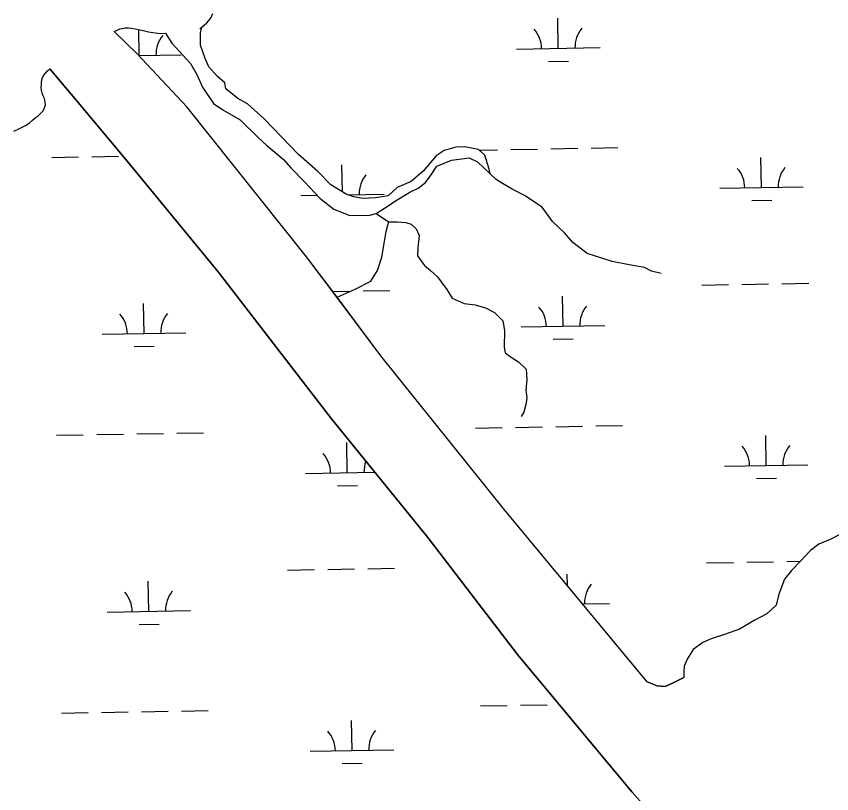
# Model space of a CAD drawing. Extents: x 3887375 to 3925618, y 296674 to 322633.
# Drawn here: x 3920482 to 3921458, y 311109 to 312040 of the extents above; entities that cross this region are included whole.
import ezdxf

# ---------------------------------------------------------------- set-up
doc = ezdxf.new("R2010")
doc.units = 0
doc.layers.add('V-TOPO-SHOR', color=7, linetype='Continuous')
doc.layers.add('V-WETL-SWMP', color=7, linetype='Continuous')

msp = doc.modelspace()

# ---------------------------------------------------------------- linework, layer by layer
at = {"layer": 'V-TOPO-SHOR'}
for points in [[(3920701.62, 312025.2), (3920704.15, 312026.98), (3920707.14, 312029.51), (3920709.97, 312032.04), (3920712.96, 312035.01), (3920715.35, 312038.58), (3920717.15, 312043.2)], [(3920599.11, 312021.7), (3920602.39, 312023.33), (3920605.67, 312024.66), (3920608.65, 312025.1), (3920612.08, 312025.99), (3920616.25, 312026.13), (3920619.68, 312025.68), (3920624.29, 312024.77), (3920627.87, 312024.02), (3920632.18, 312023.12), (3920636.8, 312021.91), (3920640.08, 312021.16), (3920645.29, 312020.26), (3920651.1, 312019.5), (3920654.67, 312019.2), (3920660.49, 312019.78)], [(3920660.49, 312019.78), (3920668.18, 312007.75), (3920690.27, 311983.33), (3920697.97, 311970.09), (3920704.8, 311954.8), (3920718.15, 311935.38), (3920728.94, 311927.8), (3920750.03, 311916.08), (3920771.61, 311894.93), (3920781.54, 311885.64), (3920801.76, 311868.43), (3920810.66, 311858.45), (3920827.28, 311841.43), (3920845.43, 311821.99), (3920862.22, 311808.91), (3920881.43, 311801.32), (3920905.12, 311801.78), (3920912.67, 311803.82), (3920922.64, 311810.15), (3920937.94, 311820.07), (3920953.06, 311829.48), (3920963.03, 311834.09), (3920971.45, 311840.43), (3920977.99, 311848.82), (3920985.57, 311860.31), (3921002.92, 311867.65), (3921024.04, 311870.35), (3921034.33, 311865.52), (3921049.23, 311851.07), (3921048.21, 311856.74), (3921042.93, 311873.74), (3921035.39, 311880.28), (3921018.4, 311883.75), (3921008.27, 311883.26), (3920994.37, 311879.34), (3920984.74, 311872.84), (3920969.25, 311854.51), (3920954.81, 311842.01), (3920937.8, 311835.01), (3920927.31, 311824.9), (3920912.2, 311822.7), (3920896.41, 311821.71), (3920885.94, 311823.79), (3920876.85, 311826.9), (3920858.34, 311837.92), (3920842.92, 311853.92), (3920819.62, 311874.23), (3920778.69, 311917.23), (3920758.82, 311935.12), (3920746.99, 311941.32), (3920732.6, 311953.2), (3920731.59, 311960.07), (3920722.16, 311968.15), (3920712.41, 311979.5), (3920708.14, 311989.47), (3920702.33, 312005.1), (3920702.19, 312020.03), (3920704.15, 312026.98)], [(3921237.54, 311243.33), (3921066.66, 311448.99), (3920918.37, 311633.33), (3920865.92, 311703.43), (3920829.29, 311752.08), (3920685.89, 311931.36), (3920626.68, 311994.98), (3920599.11, 312021.7)], [(3920478.92, 311902.32), (3920484.14, 311904.7), (3920489.65, 311907.52), (3920493.68, 311909.59), (3920497.41, 311912.27), (3920501.29, 311915.39), (3920504.43, 311918.21), (3920506.96, 311919.99), (3920510.7, 311923.41), (3920513.83, 311926.83), (3920515.63, 311930.25), (3920516.83, 311933.98), (3920516.39, 311937.1), (3920515.35, 311941.58), (3920513.87, 311944.71), (3920512.83, 311947.99), (3920512.1, 311950.97), (3920511.66, 311954.84), (3920511.81, 311957.97), (3920512.12, 311961.55), (3920512.72, 311965.27), (3920514.52, 311968.84), (3920517.06, 311972.11), (3920519.3, 311974.35), (3920521.99, 311977.02)], [(3921235.5, 311093.18), (3921219.05, 311111.36), (3921082.04, 311275.79), (3920974.5, 311415.99), (3920859.47, 311558.05), (3920723.55, 311733.95), (3920612.94, 311868.35), (3920553.89, 311938.99), (3920521.99, 311977.02)], [(3921254.31, 311731.77), (3921242.64, 311734.89), (3921234.24, 311739.02), (3921215.71, 311742.5), (3921195.29, 311746.15), (3921165.45, 311755.82), (3921148.31, 311769.07), (3921138.39, 311780.77), (3921124, 311794.02), (3921111.5, 311811.21), (3921090.42, 311825.16), (3921075.68, 311832.91), (3921064.02, 311839.63), (3921056.31, 311844.28), (3921049.23, 311851.07)], [(3920912.67, 311803.82), (3920921.41, 311797.63), (3920927.76, 311793.84), (3920937.88, 311793.64), (3920948.18, 311792.93), (3920954.7, 311790.86), (3920960.52, 311785.52), (3920964.11, 311777.28), (3920962.88, 311763.04), (3920962.17, 311753.25), (3920970.55, 311741.39), (3920977.92, 311735.37), (3920986.31, 311727.97), (3920990.76, 311722.12), (3920997.44, 311712.67), (3921003.94, 311702.53), (3921018.34, 311696.15), (3921031.21, 311694.4), (3921043.73, 311690.77), (3921054.53, 311685.43), (3921064.47, 311675.11), (3921066.33, 311663.77), (3921066.12, 311643.87), (3921067.3, 311637), (3921074.33, 311631.66), (3921083.07, 311626.32), (3921092.49, 311617.38), (3921093.32, 311605.19), (3921091.92, 311592.49), (3921093.27, 311583.56), (3921092.4, 311576.87), (3921089.46, 311565.89), (3921086.53, 311560.58)], [(3920865.92, 311703.43), (3920887.74, 311713.33), (3920906.47, 311722.9), (3920914.39, 311735.59), (3920919.75, 311751.54), (3920922.71, 311770.24), (3920924.79, 311782.42), (3920926.87, 311789.97), (3920927.76, 311793.84)], [(3921467.33, 311418.96), (3921457.16, 311413.83), (3921442.79, 311408.04), (3921433.15, 311400.2), (3921420.66, 311387.35), (3921410.33, 311376.27), (3921401.91, 311366.26), (3921395.1, 311347.98), (3921391.68, 311334.85), (3921380.55, 311324.44), (3921366.45, 311316.88), (3921347.86, 311306.08), (3921329.83, 311299.89), (3921313.96, 311294.51), (3921303.93, 311290.33), (3921292.53, 311281.68), (3921285.32, 311270.45), (3921281.51, 311262.06), (3921281.09, 311254.74), (3921281.35, 311248.2)], [(3921237.54, 311243.33), (3921249.46, 311238.36), (3921259.07, 311237.76), (3921268.39, 311241.81), (3921281.35, 311248.2)]]:
    msp.add_lwpolyline(points, dxfattribs=at)
at = {"layer": 'V-WETL-SWMP'}
for p, q in [((3921130.92, 312001.47), (3921130.3, 312037.46)), ((3920629.08, 311992.86), (3920628.55, 312023.88)), ((3920628.66, 311992.85), (3920679.07, 311993.71)), ((3921080.92, 312000.61), (3921180.91, 312002.33)), ((3921119.18, 311985.84), (3921143.18, 311986.25)), ((3921036, 311879.75), (3921058.14, 311880.13)), ((3921074.14, 311880.41), (3921106.14, 311880.96)), ((3921122.13, 311881.23), (3921154.13, 311881.78)), ((3921170.13, 311882.05), (3921202.12, 311882.6)), ((3920524.31, 311870.97), (3920556.31, 311871.52)), ((3920572.31, 311871.79), (3920604.3, 311872.34)), ((3921374.28, 311834.81), (3921373.67, 311870.8)), ((3920872.39, 311829.55), (3920871.83, 311862.19)), ((3920878.6, 311826.3), (3920922.44, 311827.05)), ((3921324.29, 311833.95), (3921424.28, 311835.67)), ((3920822.46, 311825.34), (3920841.99, 311825.67)), ((3921362.55, 311819.17), (3921386.55, 311819.59)), ((3921350.86, 311718.96), (3921382.86, 311719.51)), ((3921398.85, 311719.78), (3921430.85, 311720.33)), ((3920860.56, 311710.54), (3920881.02, 311710.89)), ((3920897.02, 311711.17), (3920929.01, 311711.72)), ((3921302.87, 311718.13), (3921334.86, 311718.68)), ((3921136.63, 311668.84), (3921136.01, 311704.84)), ((3920634.79, 311660.23), (3920634.17, 311696.22)), ((3920584.8, 311659.37), (3920684.78, 311661.09)), ((3921086.63, 311667.99), (3921186.62, 311669.7)), ((3921124.89, 311653.21), (3921148.89, 311653.62)), ((3920623.06, 311644.6), (3920647.05, 311645.01)), ((3921031.86, 311546.96), (3921063.85, 311547.51)), ((3921079.85, 311547.78), (3921111.85, 311548.33)), ((3921127.84, 311548.6), (3921159.84, 311549.15)), ((3921175.84, 311549.43), (3921207.83, 311549.98)), ((3920530.02, 311538.34), (3920562.02, 311538.89)), ((3920578.02, 311539.17), (3920610.01, 311539.72)), ((3920626.01, 311539.99), (3920658, 311540.54)), ((3920674, 311540.81), (3920706, 311541.36)), ((3921379.99, 311502.18), (3921379.38, 311538.18)), ((3920878.16, 311493.57), (3920877.54, 311529.56)), ((3921330, 311501.33), (3921429.99, 311503.04)), ((3920828.17, 311492.71), (3920911.22, 311494.14)), ((3921368.26, 311486.55), (3921392.26, 311486.96)), ((3920866.43, 311477.93), (3920890.42, 311478.35)), ((3921404.56, 311387.16), (3921420.73, 311387.43)), ((3920854.74, 311377.72), (3920886.73, 311378.27)), ((3920902.73, 311378.54), (3920934.72, 311379.09)), ((3921308.58, 311385.51), (3921340.57, 311386.06)), ((3921356.57, 311386.33), (3921388.57, 311386.88)), ((3920806.74, 311376.89), (3920838.74, 311377.44)), ((3921141.95, 311358.37), (3921141.72, 311372.21)), ((3920640.5, 311327.6), (3920639.88, 311363.6)), ((3921160.11, 311336.52), (3921192.33, 311337.08)), ((3920590.51, 311326.75), (3920690.49, 311328.46)), ((3920628.77, 311311.97), (3920652.76, 311312.38)), ((3921037.57, 311214.33), (3921069.56, 311214.88)), ((3921085.56, 311215.15), (3921117.56, 311215.7)), ((3920535.73, 311205.72), (3920567.73, 311206.27)), ((3920583.73, 311206.54), (3920615.72, 311207.09)), ((3920631.72, 311207.36), (3920663.71, 311207.91)), ((3920679.71, 311208.19), (3920711.71, 311208.74)), ((3920883.87, 311160.94), (3920883.25, 311196.94)), ((3920833.88, 311160.09), (3920933.86, 311161.8)), ((3920872.14, 311145.31), (3920896.13, 311145.72))]:
    msp.add_line(p, q, dxfattribs=at)
for points in [[(3921049.23, 311851.07), (3921048.21, 311856.74), (3921042.93, 311873.74), (3921035.39, 311880.28), (3921018.4, 311883.75), (3921008.28, 311883.26), (3920994.37, 311879.34), (3920984.74, 311872.84), (3920969.25, 311854.51), (3920954.81, 311842.01), (3920937.8, 311835.01), (3920927.31, 311824.9), (3920912.2, 311822.7), (3920896.41, 311821.71), (3920885.94, 311823.79), (3920876.85, 311826.9), (3920858.34, 311837.92), (3920842.92, 311853.92), (3920819.62, 311874.23), (3920778.7, 311917.22), (3920758.82, 311935.12), (3920746.99, 311941.32), (3920732.6, 311953.2), (3920731.59, 311960.07), (3920722.16, 311968.15), (3920712.41, 311979.5), (3920708.14, 311989.47), (3920702.33, 312005.1), (3920702.19, 312020.03), (3920704.15, 312026.98), (3920707.14, 312029.51), (3920709.97, 312032.04), (3920712.96, 312035.01), (3920715.35, 312038.58), (3920717.15, 312043.2)], [(3921467.33, 311418.96), (3921457.16, 311413.83), (3921442.79, 311408.03), (3921433.15, 311400.2), (3921420.66, 311387.35), (3921410.33, 311376.27), (3921401.91, 311366.26), (3921395.1, 311347.98), (3921391.68, 311334.85), (3921380.55, 311324.44), (3921366.45, 311316.88), (3921347.86, 311306.08), (3921329.83, 311299.89), (3921313.96, 311294.51), (3921303.93, 311290.33), (3921292.53, 311281.68), (3921285.32, 311270.45), (3921281.51, 311262.06), (3921281.09, 311254.74), (3921281.35, 311248.2), (3921268.39, 311241.81), (3921259.07, 311237.76), (3921249.46, 311238.36), (3921237.54, 311243.34), (3921066.66, 311448.99), (3920918.37, 311633.33), (3920865.92, 311703.42), (3920829.29, 311752.08), (3920685.89, 311931.36), (3920626.68, 311994.97), (3920599.11, 312021.7), (3920602.39, 312023.33), (3920605.67, 312024.66), (3920608.65, 312025.1), (3920612.08, 312025.99), (3920616.25, 312026.13), (3920619.68, 312025.68), (3920624.29, 312024.77), (3920627.87, 312024.02), (3920632.19, 312023.12), (3920636.8, 312021.91), (3920640.08, 312021.16), (3920645.29, 312020.26), (3920651.1, 312019.5), (3920654.67, 312019.19), (3920660.48, 312019.78), (3920668.18, 312007.75), (3920690.27, 311983.33), (3920697.97, 311970.09), (3920704.8, 311954.8), (3920718.15, 311935.38), (3920728.94, 311927.8), (3920750.03, 311916.09), (3920771.61, 311894.93), (3920781.54, 311885.64), (3920801.76, 311868.43), (3920810.66, 311858.45), (3920827.28, 311841.43), (3920845.43, 311821.99), (3920862.22, 311808.91), (3920881.43, 311801.32), (3920905.12, 311801.78), (3920912.67, 311803.82), (3920922.64, 311810.15), (3920937.94, 311820.07), (3920953.06, 311829.48), (3920963.03, 311834.09), (3920971.45, 311840.43), (3920977.99, 311848.82), (3920985.57, 311860.31), (3921002.92, 311867.65), (3921024.04, 311870.35), (3921034.33, 311865.52), (3921049.23, 311851.07)], [(3920478.92, 311902.32), (3920484.14, 311904.7), (3920489.65, 311907.52), (3920493.68, 311909.59), (3920497.41, 311912.27), (3920501.29, 311915.39), (3920504.43, 311918.21), (3920506.96, 311919.99), (3920510.7, 311923.41), (3920513.83, 311926.83), (3920515.63, 311930.25), (3920516.83, 311933.98), (3920516.39, 311937.1), (3920515.35, 311941.58), (3920513.87, 311944.71), (3920512.83, 311947.99), (3920512.1, 311950.97), (3920511.66, 311954.85), (3920511.81, 311957.97), (3920512.12, 311961.55), (3920512.72, 311965.27), (3920514.52, 311968.84), (3920517.06, 311972.11), (3920519.3, 311974.35), (3920521.98, 311977.02), (3920553.89, 311938.99), (3920612.94, 311868.35), (3920723.55, 311733.95), (3920859.47, 311558.05), (3920974.5, 311416), (3921082.04, 311275.79), (3921219.05, 311111.36), (3921235.49, 311093.19)]]:
    msp.add_lwpolyline(points, dxfattribs=at)
for centre, start, end in [((3921075.67, 312001), 0.21154, 41.7552), ((3921186.14, 312002.89), 140.21154, 181.75519), ((3920684.31, 311994.28), 140.21154, 181.75519), ((3921319.04, 311834.34), 0.21154, 41.7552), ((3921429.51, 311836.23), 140.21154, 181.75519), ((3920927.68, 311827.62), 140.21154, 181.75519), ((3921081.38, 311668.37), 0.21154, 41.7552), ((3921191.85, 311670.27), 140.21154, 181.75519), ((3920579.55, 311659.76), 0.21154, 41.7552), ((3920690.02, 311661.65), 140.21154, 181.75519), ((3921324.75, 311501.71), 0.21154, 41.7552), ((3921435.22, 311503.61), 140.21154, 181.75519), ((3920822.92, 311493.1), 0.21154, 41.7552), ((3920933.39, 311494.99), 159.2648, 181.75519), ((3921197.56, 311337.64), 140.21154, 181.75519), ((3920585.26, 311327.13), 0.21154, 41.7552), ((3920695.73, 311329.03), 140.21154, 181.75519), ((3920828.63, 311160.47), 0.21154, 41.7552), ((3920939.1, 311162.37), 140.21154, 181.75519)]:
    msp.add_arc(centre, 35.25, start, end, dxfattribs=at)

doc.saveas('drawing.dxf')
